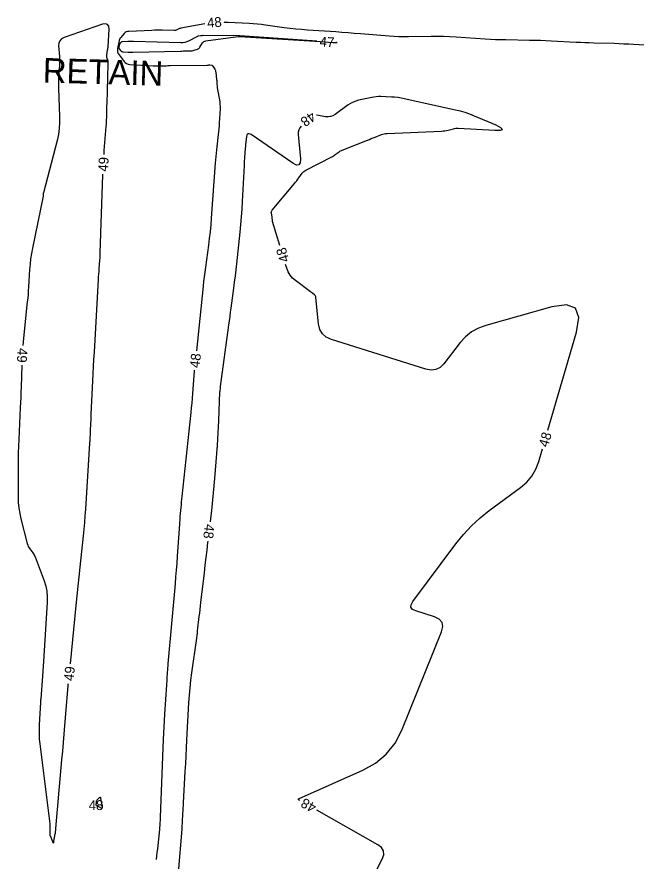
# Model space of a CAD drawing. Extents: x 2384780 to 2405861, y 547869 to 573706.
# Drawn here: x 2393787.7 to 2393913.8, y 552348.9 to 552520.8 of the extents above; entities that cross this region are included whole.
import ezdxf

# ---------------------------------------------------------------- set-up
doc = ezdxf.new("R2010")
doc.units = 0
doc.layers.add('Breaklines', color=7, linetype='Continuous')
doc.layers.add('Old_Level_60', color=7, linetype='Continuous')

msp = doc.modelspace()

# ---------------------------------------------------------------- linework, layer by layer
at = {"layer": 'Old_Level_60'}
for points in [[(2393805.46425, 552492.78725), (2393805.526, 552493.62775), (2393805.912, 552498.51575), (2393805.94475, 552498.9695), (2393805.9715, 552499.4235), (2393805.9925, 552499.87775), (2393806.00725, 552500.3325), (2393806.046, 552501.81825), (2393806.0545, 552502.13675), (2393806.0635, 552502.455), (2393806.0725, 552502.7735), (2393806.08225, 552503.09175), (2393806.333, 552511.26025), (2393806.33125, 552511.44725), (2393806.314, 552511.6325), (2393806.2815, 552511.8155), (2393806.23375, 552511.9965), (2393806.05225, 552512.58425), (2393806.0215, 552512.71075), (2393806.00625, 552512.838), (2393806.00725, 552512.966), (2393806.02375, 552513.09525), (2393806.201, 552514.027), (2393806.2355, 552514.22725), (2393806.26325, 552514.428), (2393806.28425, 552514.62975), (2393806.2985, 552514.83225), (2393806.48325, 552518.31375), (2393806.42975, 552518.93625), (2393806.1895, 552519.311), (2393805.763, 552519.43825), (2393805.15025, 552519.318), (2393797.356, 552516.62425), (2393796.8245, 552516.35725), (2393796.46, 552515.98125), (2393796.2625, 552515.4965), (2393796.23175, 552514.90275), (2393796.404, 552512.78475), (2393796.43225, 552512.331), (2393796.44275, 552511.877), (2393796.43575, 552511.423), (2393796.411, 552510.969), (2393796.22525, 552508.44525), (2393796.193, 552507.90425), (2393796.17625, 552507.36325), (2393796.175, 552506.82175), (2393796.18925, 552506.28), (2393796.42175, 552500.52475), (2393796.4265, 552499.2965), (2393796.34125, 552498.07775), (2393796.16625, 552496.8685), (2393795.901, 552495.669), (2393793.12525, 552484.97775), (2393793.11, 552484.9125), (2393793.098, 552484.8465), (2393793.08925, 552484.78025), (2393793.084, 552484.71325), (2393793.06775, 552484.42225), (2393793.067, 552484.411), (2393793.06575, 552484.4), (2393793.06425, 552484.38875), (2393793.0625, 552484.37775), (2393793.05575, 552484.34175), (2393793.0545, 552484.334), (2393793.053, 552484.32625), (2393793.0515, 552484.3185), (2393793.04975, 552484.311), (2393790.8845, 552473.70275), (2393790.68525, 552472.631), (2393790.52425, 552471.55425), (2393790.4015, 552470.4725), (2393790.31675, 552469.38575), (2393790.1025, 552465.82725), (2393790.0525, 552465.065), (2393789.99375, 552464.3035), (2393789.92625, 552463.54275), (2393789.85025, 552462.78275), (2393789.14325, 552456.089), (2393789.00475, 552454.65375), (2393788.94525, 552453.8965)], [(2393825.968, 552519.3935), (2393821.1165, 552518.523), (2393820.9735, 552518.492), (2393820.834, 552518.451), (2393820.698, 552518.39975), (2393820.56525, 552518.3385), (2393820.137, 552518.12175), (2393820.04375, 552518.08125), (2393819.948, 552518.05325), (2393819.84925, 552518.0375), (2393819.74775, 552518.03375), (2393817.2975, 552518.09475), (2393816.7725, 552518.1035), (2393816.24775, 552518.1035), (2393815.72275, 552518.09475), (2393815.198, 552518.07725), (2393810.498, 552517.8825), (2393810.22375, 552517.84525), (2393809.97375, 552517.7575), (2393809.7475, 552517.619), (2393809.5455, 552517.43), (2393808.925, 552516.72925), (2393808.8035, 552516.57325), (2393808.705, 552516.406), (2393808.62925, 552516.227), (2393808.57625, 552516.0365), (2393808.2255, 552514.37475), (2393808.18775, 552514.02725), (2393808.22475, 552513.697), (2393808.33625, 552513.384), (2393808.52275, 552513.0885), (2393809.55975, 552511.75825), (2393809.7995, 552511.5065), (2393810.0735, 552511.32075), (2393810.3825, 552511.2015), (2393810.726, 552511.14825), (2393815.487, 552510.8835), (2393815.82875, 552510.868), (2393816.17075, 552510.859), (2393816.51275, 552510.85675), (2393816.85475, 552510.8615), (2393817.97225, 552510.88725), (2393818.21175, 552510.8925), (2393818.45125, 552510.89675), (2393818.69075, 552510.9), (2393818.9305, 552510.90225), (2393826.3885, 552510.96325), (2393826.45125, 552510.96625), (2393826.51325, 552510.97425), (2393826.57425, 552510.987), (2393826.63425, 552511.005), (2393826.8295, 552511.071), (2393826.8715, 552511.08225), (2393826.91375, 552511.08725), (2393826.9565, 552511.086), (2393826.99925, 552511.07875), (2393827.387, 552510.98575), (2393827.465, 552510.959), (2393827.53325, 552510.919), (2393827.5915, 552510.8655), (2393827.64, 552510.7985), (2393828.014, 552510.165), (2393828.0865, 552510.0265), (2393828.1435, 552509.883), (2393828.18525, 552509.73425), (2393828.2115, 552509.58025), (2393828.39375, 552508.0505), (2393828.41625, 552507.84875), (2393828.43525, 552507.64675), (2393828.451, 552507.44425), (2393828.46375, 552507.2415), (2393828.4995, 552506.579), (2393828.5095, 552506.4375), (2393828.524, 552506.29625), (2393828.543, 552506.15575), (2393828.56675, 552506.0155), (2393828.9585, 552503.914), (2393829.029, 552503.46275), (2393829.0725, 552503.00975), (2393829.08925, 552502.555), (2393829.079, 552502.09825), (2393828.932, 552499.266), (2393828.896, 552498.6595), (2393828.85025, 552498.05375), (2393828.79525, 552497.44875), (2393828.73075, 552496.8445), (2393828.3725, 552493.71875), (2393828.29925, 552493.0485), (2393828.233, 552492.37775), (2393828.1735, 552491.70625), (2393828.12125, 552491.034), (2393827.30625, 552479.83925), (2393827.19425, 552478.45525), (2393827.05975, 552477.0735), (2393826.903, 552475.69425), (2393826.72375, 552474.3175), (2393826.1015, 552469.8235), (2393825.97225, 552468.86), (2393825.85125, 552467.89575), (2393825.73875, 552466.93025), (2393825.6345, 552465.96375)], [(2393917.8925, 552514.949), (2393913.2725, 552515.20775), (2393912.28225, 552515.26), (2393911.29175, 552515.30525), (2393910.301, 552515.344), (2393909.31, 552515.37575), (2393905.145, 552515.4955), (2393904.2525, 552515.52375), (2393903.36025, 552515.55675), (2393902.46825, 552515.5945), (2393901.5765, 552515.63725), (2393896.48025, 552515.89525), (2393895.388, 552515.946), (2393894.2955, 552515.9875), (2393893.20275, 552516.01975), (2393892.1095, 552516.04275), (2393887.24125, 552516.1245), (2393886.1985, 552516.149), (2393885.156, 552516.18675), (2393884.11425, 552516.2385), (2393883.07325, 552516.3035), (2393877.135, 552516.714), (2393875.86225, 552516.7885), (2393874.58875, 552516.83625), (2393873.3145, 552516.85725), (2393872.0395, 552516.85125), (2393867.43125, 552516.78175), (2393866.444, 552516.7785), (2393865.45775, 552516.79875), (2393864.472, 552516.84275), (2393863.48725, 552516.91025), (2393857.64875, 552517.38025), (2393856.3975, 552517.47925), (2393855.14575, 552517.5745), (2393853.894, 552517.66625), (2393852.642, 552517.75425), (2393846.87675, 552518.151), (2393845.69525, 552518.24225), (2393844.51575, 552518.35325), (2393843.338, 552518.484), (2393842.1625, 552518.63425), (2393838.32575, 552519.158), (2393837.50275, 552519.26175), (2393836.67825, 552519.348), (2393835.852, 552519.41725), (2393835.024, 552519.46925), (2393830.73275, 552519.6935), (2393830.40625, 552519.70875), (2393830.07975, 552519.72), (2393829.9395, 552519.72325)], [(2393848.8115, 552515.86925), (2393833.136, 552516.948), (2393833.123, 552516.949), (2393833.11025, 552516.95025), (2393833.0975, 552516.9515), (2393833.0845, 552516.95325), (2393833.04275, 552516.959), (2393833.034, 552516.96), (2393833.025, 552516.961), (2393833.016, 552516.96175), (2393833.007, 552516.96225), (2393832.96925, 552516.96425), (2393832.96125, 552516.96475), (2393832.95325, 552516.965), (2393832.945, 552516.96525), (2393832.937, 552516.96525), (2393825.6175, 552517.00825), (2393825.489, 552517.006), (2393825.361, 552516.998), (2393825.23325, 552516.984), (2393825.10625, 552516.96425), (2393824.692, 552516.88975), (2393824.60425, 552516.87075), (2393824.5185, 552516.8455), (2393824.435, 552516.81425), (2393824.3535, 552516.7765), (2393822.64675, 552515.91225), (2393822.2755, 552515.7515), (2393821.89325, 552515.63975), (2393821.5, 552515.5765), (2393821.09575, 552515.56225), (2393811.46025, 552515.802), (2393811.1765, 552515.80675), (2393810.89275, 552515.80675), (2393810.609, 552515.802), (2393810.3255, 552515.7925), (2393809.173, 552515.74475), (2393809.091, 552515.73375), (2393809.01625, 552515.7075), (2393808.9485, 552515.666), (2393808.888, 552515.6095), (2393808.7025, 552515.39975), (2393808.66625, 552515.35325), (2393808.63675, 552515.30325), (2393808.614, 552515.2495), (2393808.59825, 552515.19275), (2393808.489, 552514.67525), (2393808.47875, 552514.58125), (2393808.48875, 552514.492), (2393808.519, 552514.40725), (2393808.5695, 552514.32725)], [(2393808.5695, 552514.32725), (2393808.85225, 552513.9645), (2393808.9455, 552513.8665), (2393809.05225, 552513.794), (2393809.1725, 552513.7475), (2393809.30625, 552513.727), (2393810.40075, 552513.666), (2393810.63525, 552513.65525), (2393810.86975, 552513.64925), (2393811.1045, 552513.64775), (2393811.33925, 552513.65075), (2393821.006, 552513.875), (2393821.2865, 552513.881), (2393821.567, 552513.886), (2393821.8475, 552513.89), (2393822.128, 552513.89275), (2393823.0445, 552513.90025), (2393823.2395, 552513.9095), (2393823.432, 552513.93425), (2393823.622, 552513.97425), (2393823.80925, 552514.0295), (2393824.518, 552514.26975), (2393824.66125, 552514.33225), (2393824.787, 552514.416), (2393824.895, 552514.5215), (2393824.98575, 552514.64875), (2393825.50425, 552515.5225), (2393825.6285, 552515.69), (2393825.77875, 552515.81775), (2393825.9555, 552515.906), (2393826.158, 552515.95475), (2393832.80075, 552516.84225), (2393832.817, 552516.84425), (2393832.83325, 552516.846), (2393832.8495, 552516.847), (2393832.86575, 552516.848), (2393832.91925, 552516.84975), (2393832.9305, 552516.8505), (2393832.942, 552516.85175), (2393832.95325, 552516.8535), (2393832.9645, 552516.856), (2393833.0015, 552516.8645), (2393833.0095, 552516.866), (2393833.0175, 552516.867), (2393833.0255, 552516.8675), (2393833.03375, 552516.8675), (2393833.07425, 552516.8655), (2393833.08275, 552516.86525), (2393833.0915, 552516.86475), (2393833.10025, 552516.86425), (2393833.10875, 552516.86375), (2393849.433, 552515.8005), (2393852.0565, 552515.63125), (2393852.9315, 552515.57925), (2393852.80175, 552515.58875)], [(2393841.263, 552474.256), (2393839.7915, 552479.14275), (2393839.767, 552479.23475), (2393839.749, 552479.32775), (2393839.73725, 552479.42175), (2393839.732, 552479.51675), (2393839.72475, 552479.82875), (2393839.72175, 552479.8955), (2393839.71575, 552479.962), (2393839.707, 552480.028), (2393839.69525, 552480.09375), (2393839.53925, 552480.87525), (2393839.5235, 552481.038), (2393839.54375, 552481.19175), (2393839.59975, 552481.3365), (2393839.6915, 552481.47175), (2393844.2445, 552486.9085), (2393844.47075, 552487.1835), (2393844.692, 552487.462), (2393844.9085, 552487.7445), (2393845.12, 552488.031), (2393845.8035, 552488.97225), (2393845.95925, 552489.16325), (2393846.13375, 552489.33225), (2393846.327, 552489.4795), (2393846.539, 552489.605), (2393851.948, 552492.40725), (2393852.154, 552492.5195), (2393852.355, 552492.63975), (2393852.551, 552492.76825), (2393852.74175, 552492.905), (2393853.3565, 552493.365), (2393853.49075, 552493.459), (2393853.6305, 552493.54325), (2393853.7755, 552493.618), (2393853.92575, 552493.6835), (2393859.08625, 552495.72725), (2393859.4785, 552495.88225), (2393859.87125, 552496.03675), (2393860.264, 552496.1905), (2393860.65725, 552496.3435), (2393861.94175, 552496.8425), (2393862.2195, 552496.93775), (2393862.50225, 552497.00925), (2393862.78975, 552497.0575), (2393863.08225, 552497.08225), (2393874.13525, 552497.5655), (2393874.4805, 552497.58975), (2393874.823, 552497.632), (2393875.16275, 552497.6925), (2393875.49975, 552497.771), (2393876.59625, 552498.057), (2393876.83225, 552498.109), (2393877.07, 552498.1425), (2393877.3095, 552498.15725), (2393877.55125, 552498.1535), (2393885.0475, 552497.751), (2393886.15275, 552497.7545), (2393886.56, 552497.921), (2393886.26875, 552498.25075), (2393885.2795, 552498.7435), (2393880.90725, 552500.61975), (2393879.96325, 552500.999), (2393879.00425, 552501.33275), (2393878.03075, 552501.6205), (2393877.04225, 552501.86275), (2393866.57575, 552504.1695), (2393865.9275, 552504.29725), (2393865.2755, 552504.3955), (2393864.61975, 552504.46475), (2393863.96025, 552504.5045), (2393861.8, 552504.58675), (2393861.33825, 552504.58975), (2393860.87925, 552504.56425), (2393860.4225, 552504.5095), (2393859.9685, 552504.42625), (2393857.26475, 552503.84225), (2393856.69825, 552503.68875), (2393856.157, 552503.479), (2393855.64125, 552503.21275), (2393855.151, 552502.88975), (2393852.5135, 552500.95075), (2393852.0555, 552500.676), (2393851.57275, 552500.507), (2393851.065, 552500.44375), (2393850.5325, 552500.48625), (2393848.753, 552500.7975), (2393848.74325, 552500.798)], [(2393845.6105, 552498.5705), (2393845.34875, 552498.2545), (2393845.12975, 552497.823), (2393845.01725, 552497.3525), (2393845.01075, 552496.843), (2393845.44225, 552491.94925), (2393845.41475, 552491.106), (2393845.14675, 552490.6735), (2393844.6385, 552490.65175), (2393843.88975, 552491.041), (2393835.39475, 552496.85425), (2393835.027, 552497.03925), (2393834.748, 552497.02925), (2393834.558, 552496.82475), (2393834.457, 552496.42575), (2393834.27275, 552494.80375), (2393834.23525, 552494.456), (2393834.2015, 552494.10775), (2393834.17175, 552493.75925), (2393834.146, 552493.4105), (2393834.0415, 552491.877), (2393834.0195, 552491.54825), (2393833.99925, 552491.21975), (2393833.98, 552490.89075), (2393833.96225, 552490.562), (2393833.58075, 552483.2265), (2393833.4885, 552481.6555), (2393833.37575, 552480.086), (2393833.2425, 552478.51825), (2393833.0885, 552476.952), (2393832.41575, 552470.54075), (2393832.281, 552469.29875), (2393832.138, 552468.05775), (2393831.98625, 552466.81775), (2393831.82625, 552465.57875), (2393831.2895, 552461.53325), (2393831.17425, 552460.66625), (2393831.0585, 552459.7995), (2393830.9425, 552458.93275), (2393830.82575, 552458.066), (2393829.13775, 552445.5445), (2393829.12325, 552445.4355), (2393829.1085, 552445.3265), (2393829.094, 552445.2175), (2393829.0795, 552445.1085), (2393829.03225, 552444.75225), (2393829.023, 552444.676), (2393829.0155, 552444.59925), (2393829.00975, 552444.52275), (2393829.00575, 552444.44575), (2393828.7675, 552438.591), (2393828.71075, 552437.33675), (2393828.64325, 552436.08325), (2393828.5645, 552434.83025), (2393828.475, 552433.57775), (2393827.95925, 552426.792), (2393827.8415, 552425.33875), (2393827.709, 552423.88675), (2393827.56225, 552422.43625), (2393827.40075, 552420.987), (2393827.05225, 552417.99725)], [(2393798.61925, 552389.04375), (2393799.80325, 552400.9525), (2393799.99875, 552402.901), (2393800.19725, 552404.84925), (2393800.3995, 552406.797), (2393800.60475, 552408.7445), (2393801.281, 552415.10575), (2393801.4185, 552416.4695), (2393801.54125, 552417.8345), (2393801.64925, 552419.20075), (2393801.7425, 552420.568), (2393802.5865, 552434.016), (2393802.622, 552434.59725), (2393802.655, 552435.1785), (2393802.6855, 552435.76), (2393802.714, 552436.3415), (2393802.80275, 552438.2415), (2393802.82175, 552438.64875), (2393802.84075, 552439.05575), (2393802.85975, 552439.463), (2393802.87875, 552439.87), (2393803.197, 552446.68625), (2393803.26725, 552448.14675), (2393803.341, 552449.607), (2393803.4185, 552451.06725), (2393803.49975, 552452.52725), (2393804.3425, 552467.34225), (2393804.37475, 552467.88425), (2393804.41, 552468.42625), (2393804.44825, 552468.968), (2393804.4895, 552469.5095), (2393804.62925, 552471.278), (2393804.657, 552471.657), (2393804.6805, 552472.03625), (2393804.69975, 552472.416), (2393804.7145, 552472.79575), (2393805.24625, 552488.654), (2393805.25175, 552488.79325)], [(2393895.82725, 552436.684), (2393901.666, 552456.64375), (2393902.12925, 552459.625), (2393901.44275, 552461.46975), (2393899.60625, 552462.178), (2393896.61975, 552461.75025), (2393883.19775, 552457.996), (2393881.6715, 552457.44075), (2393880.29, 552456.6695), (2393879.05375, 552455.6825), (2393877.9625, 552454.4795), (2393874.63475, 552450.19675), (2393873.87225, 552449.4375), (2393873.01075, 552448.99475), (2393872.0505, 552448.86875), (2393870.9915, 552449.05975), (2393851.7425, 552455.1235), (2393850.7025, 552455.59875), (2393849.92325, 552456.287), (2393849.40525, 552457.188), (2393849.14775, 552458.30225), (2393848.58975, 552463.67375), (2393848.559, 552463.8285), (2393848.501, 552463.96875), (2393848.4155, 552464.09375), (2393848.3025, 552464.20425), (2393847.88875, 552464.5405), (2393847.79975, 552464.612), (2393847.71, 552464.6825), (2393847.61925, 552464.752), (2393847.52775, 552464.8205), (2393844.443, 552467.10675), (2393843.835, 552467.63375), (2393843.333, 552468.2355), (2393842.93675, 552468.9115), (2393842.6465, 552469.66225), (2393842.4165, 552470.42575)], [(2393825.6345, 552465.96375), (2393824.274, 552452.83)], [(2393788.7305, 552449.90275), (2393788.583, 552445.43675), (2393788.54625, 552444.38675), (2393788.50525, 552443.337), (2393788.46, 552442.28725), (2393788.41075, 552441.23775), (2393788.09475, 552434.782), (2393788.036, 552433.39825), (2393787.995, 552432.01425), (2393787.972, 552430.62975), (2393787.96675, 552429.245), (2393787.9835, 552423), (2393788.02075, 552421.887), (2393788.12675, 552420.7825), (2393788.30125, 552419.687), (2393788.5445, 552418.60025)], [(2393823.84525, 552448.85325), (2393823.8425, 552448.832), (2393823.8355, 552448.7705), (2393823.82925, 552448.70925), (2393823.824, 552448.6475), (2393823.47525, 552444.1185), (2393823.39725, 552443.14825), (2393823.312, 552442.17875), (2393823.21975, 552441.20975), (2393823.1205, 552440.2415), (2393821.307, 552423.1455), (2393821.24925, 552422.58725), (2393821.194, 552422.029), (2393821.14125, 552421.47025), (2393821.09125, 552420.91125), (2393820.932, 552419.085), (2393820.899, 552418.6935), (2393820.8675, 552418.302), (2393820.838, 552417.91025), (2393820.8105, 552417.5185), (2393820.364, 552410.96525), (2393820.26475, 552409.56125), (2393820.158, 552408.15775), (2393820.04425, 552406.755), (2393819.92325, 552405.35275), (2393818.47475, 552389.063), (2393818.43825, 552388.6395), (2393818.40475, 552388.216), (2393818.3735, 552387.792), (2393818.34525, 552387.368), (2393818.2565, 552385.9825), (2393818.23775, 552385.6855), (2393818.21875, 552385.38875), (2393818.19975, 552385.09175), (2393818.181, 552384.795), (2393817.801, 552378.808), (2393817.7235, 552377.525), (2393817.65325, 552376.2415), (2393817.59025, 552374.9575), (2393817.535, 552373.67325), (2393816.8975, 552357.8225), (2393816.887, 552357.57475), (2393816.87475, 552357.32725), (2393816.8615, 552357.0795), (2393816.84675, 552356.832), (2393816.796, 552356.02375), (2393816.78425, 552355.8505), (2393816.77075, 552355.6775), (2393816.7555, 552355.5045), (2393816.73825, 552355.332), (2393816.39475, 552352.04025), (2393816.321, 552351.33475), (2393816.24725, 552350.6295), (2393816.17375, 552349.924), (2393816.1, 552349.21875), (2393816.096, 552349.17975)], [(2393845.3375, 552361.209), (2393845.08125, 552361.3545), (2393845.071, 552361.36175), (2393845.06375, 552361.371), (2393845.05925, 552361.38175), (2393845.05775, 552361.394), (2393845.057, 552361.4375), (2393845.057, 552361.447), (2393845.057, 552361.45625), (2393845.05725, 552361.4655), (2393845.0575, 552361.47475), (2393845.06025, 552361.54025), (2393845.06225, 552361.55325), (2393845.0675, 552361.564), (2393845.07575, 552361.573), (2393845.087, 552361.57975), (2393858.156, 552367.37025), (2393860.75, 552368.811), (2393862.93125, 552370.65125), (2393864.7, 552372.891), (2393866.0555, 552375.5305), (2393874.174, 552395.58575), (2393874.4315, 552396.6305), (2393874.28025, 552397.48325), (2393873.72075, 552398.14425), (2393872.75275, 552398.6135), (2393868.923, 552399.833), (2393868.26925, 552400.14775), (2393867.9495, 552400.57), (2393867.96375, 552401.09925), (2393868.312, 552401.736), (2393877.0995, 552413.509), (2393878.61225, 552415.389), (2393880.2495, 552417.144), (2393882.01175, 552418.7735), (2393883.89875, 552420.2775), (2393890.2665, 552424.98625), (2393891.52, 552426.07275), (2393892.5515, 552427.31425), (2393893.361, 552428.71075), (2393893.9485, 552430.262), (2393894.704, 552432.845)], [(2393788.5445, 552418.60025), (2393789.84, 552413.54875), (2393789.932, 552413.2525), (2393790.05275, 552412.97025), (2393790.20225, 552412.70225), (2393790.3805, 552412.44825), (2393791.009, 552411.64125), (2393791.1365, 552411.4645), (2393791.24925, 552411.27925), (2393791.3475, 552411.086), (2393791.43125, 552410.88475), (2393793.25725, 552405.9715), (2393793.591, 552404.91025), (2393793.80975, 552403.83175), (2393793.9135, 552402.73625), (2393793.9025, 552401.62375), (2393793.227, 552390.59725), (2393793.16225, 552389.57575), (2393793.093, 552388.55475), (2393793.019, 552387.53375), (2393792.9405, 552386.51325), (2393792.576, 552381.9005), (2393792.57025, 552381.826), (2393792.56475, 552381.7515), (2393792.55975, 552381.677), (2393792.55525, 552381.6025), (2393792.5405, 552381.359), (2393792.53725, 552381.30675), (2393792.53425, 552381.2545), (2393792.53125, 552381.20225), (2393792.52825, 552381.15), (2393792.2675, 552376.63275), (2393792.2335, 552375.6655), (2393792.24375, 552374.69975), (2393792.29775, 552373.7355), (2393792.396, 552372.7725), (2393794.429, 552356.4865), (2393794.4445, 552356.3345), (2393794.45325, 552356.18225), (2393794.4555, 552356.02975), (2393794.45075, 552355.877), (2393794.4245, 552355.37775), (2393794.41925, 552355.27075), (2393794.415, 552355.16375), (2393794.412, 552355.05675), (2393794.40975, 552354.9495), (2393794.402, 552354.48175), (2393794.40525, 552354.3825), (2393794.4185, 552354.285), (2393794.44125, 552354.18925), (2393794.474, 552354.0955), (2393794.9685, 552352.87175), (2393795.06725, 552352.67725), (2393795.15175, 552352.61775), (2393795.22225, 552352.6935), (2393795.2785, 552352.9045), (2393795.543, 552354.40725), (2393795.561, 552354.51625), (2393795.57625, 552354.62575), (2393795.589, 552354.7355), (2393795.59925, 552354.84575), (2393795.6285, 552355.20575), (2393795.63475, 552355.283), (2393795.64125, 552355.36025), (2393795.648, 552355.4375), (2393795.65475, 552355.5145), (2393796.9115, 552369.50075), (2393797.067, 552371.25525), (2393797.2185, 552373.01), (2393797.366, 552374.765), (2393797.5095, 552376.5205), (2393798.156, 552384.55025), (2393798.16275, 552384.632), (2393798.17, 552384.7135), (2393798.1775, 552384.79525), (2393798.1855, 552384.87675), (2393798.204, 552385.0655)], [(2393826.58925, 552414.024), (2393826.56025, 552413.776), (2393826.38025, 552412.23075), (2393826.19975, 552410.68575), (2393826.019, 552409.1405), (2393825.838, 552407.5955), (2393825.1305, 552401.55975), (2393825.046, 552400.8385), (2393824.9615, 552400.117), (2393824.87725, 552399.3955), (2393824.79325, 552398.674), (2393824.51875, 552396.317), (2393824.4585, 552395.812), (2393824.39525, 552395.3075), (2393824.32925, 552394.8035), (2393824.26025, 552394.29975), (2393823.27275, 552387.232), (2393823.0775, 552385.716), (2393822.9145, 552384.19675), (2393822.78425, 552382.6745), (2393822.68625, 552381.149), (2393822.279, 552373.53275), (2393822.19325, 552371.93175), (2393822.107, 552370.33075), (2393822.0205, 552368.72975), (2393821.93325, 552367.129), (2393821.58325, 552360.71475), (2393821.5545, 552360.1865), (2393821.526, 552359.658), (2393821.4975, 552359.1295), (2393821.46925, 552358.601), (2393821.37675, 552356.87475), (2393821.35575, 552356.505), (2393821.332, 552356.1355), (2393821.3055, 552355.766), (2393821.27625, 552355.39675), (2393820.5465, 552346.5765)], [(2393803.858, 552360.2755), (2393804.95175, 552359.68425), (2393805.02625, 552359.656), (2393805.08, 552359.6635), (2393805.11275, 552359.70675), (2393805.1245, 552359.7855), (2393805.129, 552360.1015), (2393805.128, 552360.16875), (2393805.1235, 552360.236), (2393805.1155, 552360.30275), (2393805.10375, 552360.36925), (2393804.8435, 552361.65075), (2393804.796, 552361.7885), (2393804.72425, 552361.8525), (2393804.6285, 552361.8435), (2393804.50875, 552361.76075), (2393804.0465, 552361.34275), (2393803.978, 552361.26875), (2393803.92675, 552361.18675), (2393803.89275, 552361.096), (2393803.8755, 552360.99675), (2393803.84125, 552360.57975), (2393803.8385, 552360.54725), (2393803.83575, 552360.51475), (2393803.833, 552360.482), (2393803.8305, 552360.4495), (2393803.8215, 552360.343), (2393803.8225, 552360.32175), (2393803.82875, 552360.30325), (2393803.84075, 552360.288), (2393803.858, 552360.2755)], [(2393859.81575, 552344.84975), (2393862.09925, 552349.265), (2393862.41175, 552350.1585), (2393862.37, 552350.94675), (2393861.97425, 552351.62975), (2393861.2245, 552352.2075), (2393848.81775, 552359.23725)]]:
    msp.add_lwpolyline(points, dxfattribs=at)

# ---------------------------------------------------------------- texts
at = {"layer": 'Breaklines'}
msp.add_text('RETAIN', height=5, rotation=358.3806722, dxfattribs=at).set_placement((2393792.94675, 552507.47775))
at = {"layer": 'Old_Level_60'}
for s, rotation, p in [('48', 4.7456917, (2393826.52425, 552518.601)), ('47', 355.9809194, (2393849.30725, 552514.834)), ('48', 215.4139778, (2393847.6735, 552501.668)), ('49', 86.9534667, (2393806.26025, 552489.25975)), ('48', 106.7598306, (2393843.231, 552471.18925)), ('49', 266.9210222, (2393787.89375, 552453.43275)), ('48', 83.8461056, (2393824.901, 552449.23825)), ('48', 73.6943944, (2393895.80325, 552433.0405)), ('48', 263.3533944, (2393826.0015, 552417.62)), ('49', 84.042275, (2393799.25625, 552385.47825)), ('48', 150.4636389, (2393848.879, 552360.352))]:
    msp.add_text(s, height=2, rotation=rotation, dxfattribs=at).set_placement(p)
msp.add_text('48', height=2, dxfattribs=at).set_placement((2393802.35425, 552359.2755))

doc.saveas('drawing.dxf')
